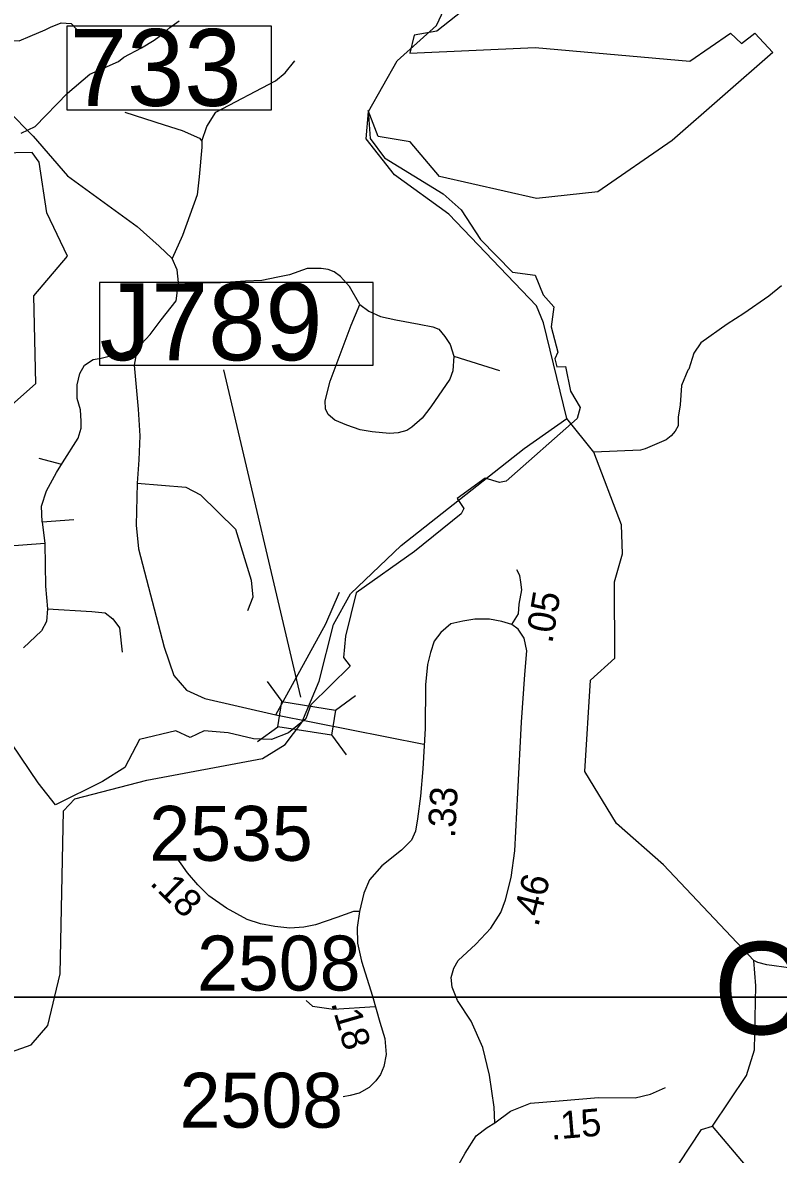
# Model space of a CAD drawing. Extents: x 1248089 to 1457196, y 820910 to 988753.
# Drawn here: x 1362337 to 1365777, y 868122 to 873272 of the extents above; entities that cross this region are included whole.
import ezdxf

# ---------------------------------------------------------------- set-up
doc = ezdxf.new("R2010")
doc.units = 0
for name, color, linetype in [('Exist Boundary Political City Limit New', 7, 'Continuous'), ('Exist Hydrographic Creek Single Shore', 7, 'Continuous'), ('Exist Hydrographic Misc Water Feature', 7, 'Continuous'), ('Exist Hydrographic River Shore Label', 7, 'Continuous'), ('Exist Road Non-System Structure Non-Sys Other Number Label', 7, 'Continuous'), ('Exist Road Non-System Type 51', 7, 'Continuous'), ('Exist Road Secondary Structure Standard Bridge Number Label', 7, 'Continuous'), ('Exist Road Secondary Type 51 Attributed', 7, 'Continuous'), ('Map Preparation Boundary City Limit Buffer Line', 7, 'Continuous'), ('Map Preparation Inset Cut Line', 7, 'Continuous'), ('Prop GRAU CAT1 Cell', 7, 'Continuous'), ('Prop Lane Lines', 7, 'Continuous')]:
    doc.layers.add(name, color=color, linetype=linetype)

msp = doc.modelspace()

# ---------------------------------------------------------------- linework, layer by layer
at = {"layer": 'Exist Boundary Political City Limit New'}
for points in [[(1364337.9, 873324), (1364222.6, 873233), (1364119.5, 873214.8)], [(1364119.5, 873214.8), (1364099.9, 873133.6), (1364670.1, 873157.9), (1365374.6, 873096.2), (1365558.9, 873223.7), (1365608.7, 873176.6), (1365670, 873224.1), (1365752.1, 873136.4), (1365293.3, 872735.2), (1364955.2, 872502.3), (1364676.2, 872472), (1364234.9, 872572.1), (1364101.4, 872730), (1363955.8, 872754.2), (1363910.3, 872872.6), (1363919.4, 872745.1), (1363984.7, 872656), (1364251.6, 872492.1), (1364333.5, 872419.3), (1364421.5, 872285.7), (1364567.1, 872137), (1364669.9, 872122.6), (1364706.6, 872033.8), (1364755.1, 871979.2), (1364743, 871888.1), (1364773.5, 871772.8), (1364759, 871741.9), (1364768, 871705.6), (1364807.9, 871707.4), (1364831.5, 871594.9), (1364875, 871520.6), (1364860.9, 871469.7), (1364538.2, 871185.8), (1364507.4, 871178.5), (1364442.1, 871198.5), (1364315.2, 871105.9), (1364346, 871060.6), (1364333.3, 871037), (1364121.3, 870864.5), (1363854.8, 870677.3), (1363806.3, 870480), (1363797.8, 870382.6), (1363827.5, 870343.5), (1363648.6, 870167.4), (1363626.5, 870104.5), (1363547.5, 870040.1), (1363470.3, 870010.2), (1363388.4, 870013.3), (1363273.2, 870040.6), (1363164, 870049.7), (1363100.3, 870019.3), (1363034.7, 870049.8), (1362869.8, 870010.2), (1362803, 869882.8), (1362699.9, 869819), (1362486.4, 869712.8), (1362408.1, 869812.1), (1362126.2, 870227.5)], [(1362187.8, 871444.1), (1362397.1, 871629.3), (1362387.9, 872028.6), (1362541.7, 872209.7), (1362448, 872405.9), (1362412.9, 872637.4), (1362380.7, 872681.3), (1362083, 872675)]]:
    msp.add_lwpolyline(points, dxfattribs=at)
at = {"layer": 'Exist Hydrographic Creek Single Shore'}
for points in [[(1364814.5, 871470.7), (1364707.4, 871906.2), (1364675.4, 871982.4), (1364276.4, 872400.8), (1364030.3, 872579.8), (1363900.3, 872743.2), (1363911.4, 872867.8), (1364041.4, 873098.1), (1364220.4, 873258.8), (1364290.4, 873408.3), (1364392.4, 873514.6), (1364397.4, 873714.7), (1364323.4, 873765.5), (1364011.9, 873693.6), (1363939.4, 873740.4), (1363848.5, 873931.9), (1363714.2, 874056.3), (1363663.4, 874193.1), (1363646.5, 874280.3)], [(1362106.4, 868524.7), (1362375.4, 868621), (1362452.4, 868708.1), (1362507.4, 868943.4), (1362523.4, 869685), (1362574.4, 869739.8), (1362902.4, 869825.1), (1363429.4, 869922.8), (1363531.5, 869986.5), (1363608.5, 870086.6), (1363687.4, 870275.5), (1363751.4, 870533.5), (1363829.4, 870673.1), (1364059.4, 870891.8), (1364619.5, 871333.6)]]:
    msp.add_lwpolyline(points, dxfattribs=at)
at = {"layer": 'Exist Hydrographic Misc Water Feature'}
for p in [(1364619.5, 871333.6), (1364936.5, 871317.3)]:
    msp.add_line(p, (1364814.5, 871470.7), dxfattribs=at)
for points in [[(1362329.8, 872769.1), (1362394.5, 872799.6), (1362541.8, 872950.3), (1362643.7, 873037.9), (1362773, 873095), (1362797.4, 873114.4), (1362878.4, 873156.5), (1362935.2, 873191.3), (1362975.8, 873220.3), (1363006.5, 873249.6), (1363049.1, 873280.7)], [(1365790.4, 872074), (1365733.4, 872027.3), (1365619.6, 871948), (1365544.6, 871899.7), (1365424.7, 871814.4), (1365391.6, 871767.1), (1365370.1, 871695.6), (1365364.5, 871689.9), (1365336.4, 871620.4), (1365330.4, 871532.5), (1365321.2, 871476.7), (1365320.4, 871436.8), (1365307.8, 871413.1), (1365289.3, 871391.4), (1365266.9, 871374), (1365170, 871332.2), (1365149.9, 871326.7), (1364936.5, 871317.3)], [(1365477.5, 868250.1), (1365632.4, 868480.1), (1365668.5, 868597.5), (1365674.5, 868889.5), (1365665.7, 869004.6), (1365253.5, 869439.7), (1365040.4, 869627.8), (1364895.5, 869863.7), (1364921.4, 870280.2), (1365032.4, 870379.8), (1365031.4, 870727.7), (1365067.4, 870855.1), (1365062.5, 870986.5), (1364936.5, 871317.3)], [(1365835.4, 868969.4), (1365723.8, 868984.1), (1365684, 868994.9), (1365665.7, 869004.6)], [(1365323.5, 868079.2), (1365426.4, 868234.7), (1365477.5, 868250.1)], [(1365901.8, 867748.7), (1365477.5, 868250.1)]]:
    msp.add_lwpolyline(points, dxfattribs=at)
at = {"layer": 'Exist Road Non-System Structure Non-Sys Other Number Label'}
msp.add_line((1363604.1, 870202.2), (1363252.4, 871692.6), dxfattribs=at)
at = {"layer": 'Exist Road Non-System Type 51'}
for p, q in [((1364299.9, 871754.1), (1364508.3, 871688.6)), ((1362515.7, 871260.5), (1362412.1, 871287.9)), ((1362425.9, 871000.3), (1362570.4, 871010.1)), ((1362425.9, 871000.3), (1362437.7, 870901.8)), ((1362437.7, 870901.8), (1362256.9, 870888.1)), ((1363490.1, 870121.3), (1364162.5, 869988.3))]:
    msp.add_line(p, q, dxfattribs=at)
for points in [[(1361838.6, 873032.6), (1361865.7, 873055.5), (1361920, 873082.7), (1362116.2, 873172.5), (1362170.4, 873197.5), (1362208, 873197.5), (1362251.8, 873191.3), (1362320.7, 873189.2), (1362370.8, 873210.1), (1362439.7, 873239.3), (1362464.7, 873251.9), (1362512.7, 873270.6), (1362558.6, 873268.6), (1362585.8, 873239.3), (1362592, 873224.7)], [(1363152.8, 872732.9), (1363175.6, 872799.7), (1363215.8, 872863.8), (1363488.2, 873006.5), (1363532.1, 873043.1), (1363576, 873098)], [(1361901.2, 872880.1), (1362045.2, 872928.1), (1362074.4, 872932.3), (1362139.1, 872928.1), (1362178.8, 872924), (1362220.5, 872907.2), (1362268.5, 872873.8), (1362385.4, 872754.8), (1362541.9, 872575.2), (1362858.5, 872344.4), (1362958.7, 872254.6), (1363017.2, 872198.2)], [(1362802.2, 872864.5), (1362981.7, 872806), (1363063.1, 872780.9), (1363142.4, 872745.4), (1363152.8, 872732.9), (1363152.8, 872705.7), (1363140.3, 872570), (1363131.9, 872488.5), (1363065.2, 872302.7), (1363017.2, 872198.2)], [(1363046.7, 872089.1), (1363040.1, 872146.6), (1363017.2, 872198.2)], [(1363872.1, 871989), (1363824.3, 872071), (1363783.4, 872117), (1363754.4, 872137.5), (1363727.1, 872147.8), (1363696.4, 872152.9), (1363665.7, 872152.9), (1363631.6, 872152.9), (1363551.4, 872123.9), (1363498.6, 872113.6), (1363425.2, 872098.3), (1363351.9, 872094.9), (1363237.6, 872088), (1363102.9, 872086.3), (1363046.7, 872089.1)], [(1362858.8, 871788.4), (1362917.3, 871853.1), (1362967.3, 871919.9), (1363036.2, 872005.6), (1363046.7, 872089.1)], [(1363737.3, 871640.8), (1363832.9, 871895.2), (1363872.1, 871989)], [(1363872.1, 871989), (1363913, 871958.3), (1363965.9, 871934.4), (1364035.8, 871919.1), (1364141.6, 871900.3), (1364204.7, 871888.3), (1364232, 871876.4), (1364259.3, 871844), (1364283.1, 871806.4), (1364299.9, 871754.1)], [(1362425.9, 871000.3), (1362422.6, 871072), (1362445.6, 871140.9), (1362491.5, 871224.5), (1362518.6, 871268.3), (1362589.6, 871381.1), (1362604.2, 871427), (1362604.2, 871458.4), (1362600, 871510.6), (1362585.4, 871560.7), (1362585.4, 871623.4), (1362597.9, 871675.6), (1362618.8, 871713.2), (1362658.5, 871738.2), (1362693.9, 871744.5), (1362804.6, 871771.7), (1362858.8, 871788.4)], [(1362858.8, 871788.4), (1362844.2, 871713.2), (1362863, 871512.7), (1362870.9, 871391.6), (1362865.8, 871282.4), (1362859, 871176.6)], [(1364299.9, 871754.1), (1364295.1, 871686.9), (1364281.4, 871649.4), (1364194.4, 871523.1), (1364155.2, 871471.9), (1364109.2, 871430.9), (1364085.3, 871415.5), (1364046.1, 871405.3), (1364006.8, 871401.9), (1363928.4, 871410.4), (1363873.8, 871418.9), (1363812.4, 871439.4), (1363757.8, 871463.3), (1363727.1, 871488.9), (1363715.2, 871514.5), (1363713.5, 871550.4), (1363737.3, 871640.8)], [(1362859, 871176.6), (1362853.8, 870985.4), (1362864.1, 870877.9), (1362981.9, 870430.3), (1363024.9, 870301.2), (1363083.6, 870234.7), (1363165.7, 870195.6), (1363490.1, 870121.3)], [(1362859, 871176.6), (1363079.7, 871157.9), (1363146.1, 871122.7), (1363306.4, 870966.3), (1363376.8, 870735.4), (1363384.6, 870657.2), (1363361.1, 870594.6)], [(1362437.7, 870901.8), (1362441.1, 870707.2), (1362449.6, 870604.8)], [(1363490.1, 870121.3), (1363716.9, 870535.9), (1363779.4, 870680.7)], [(1362449.6, 870604.8), (1362446.2, 870546.7), (1362422.3, 870504.1), (1362340.6, 870426.4)], [(1362449.6, 870604.8), (1362652.6, 870592.8), (1362712.3, 870586), (1362748.1, 870558.7), (1362777.8, 870517.5), (1362790.1, 870406.7)], [(1363627.6, 868821.7), (1363656.9, 868796.3), (1363752.7, 868782.6), (1363942.3, 868794.3)]]:
    msp.add_lwpolyline(points, dxfattribs=at)
at = {"layer": 'Exist Road Secondary Structure Standard Bridge Number Label'}
for p, q in [((1363449.7, 870273.7), (1363516.2, 870182.1)), ((1363760.9, 870142.7), (1363852.5, 870209.2)), ((1363406.5, 870001.2), (1363498.1, 870067.7)), ((1363743.2, 870030.9), (1363809.7, 869939.3))]:
    msp.add_line(p, q, dxfattribs=at)
for points in [[(1362539.5, 873257.2), (1363468.5, 873257.2), (1363468.5, 872873.1), (1362539.5, 872873.1)], [(1363932.1, 872089.2), (1362686.8, 872089.2), (1362686.8, 871713.7), (1363932.1, 871713.7)], [(1363516.2, 870182.1), (1363761, 870143.2), (1363742.9, 870028.9), (1363498.1, 870067.7)]]:
    msp.add_lwpolyline(points, close=True, dxfattribs=at)
at = {"layer": 'Exist Road Secondary Type 51 Attributed'}
for points in [[(1364563.2, 870532.4), (1364593.5, 870582.3), (1364597.8, 870625.7), (1364608.7, 870690.7), (1364604.3, 870725.4), (1364600, 870755.8), (1364587, 870781.8)], [(1364563.2, 870532.4), (1364518.1, 870546.2), (1364461.8, 870557), (1364394.6, 870557), (1364340.4, 870548.4), (1364286.3, 870535.4), (1364240.8, 870496.3), (1364210.4, 870457.3), (1364193.1, 870405.3), (1364180.1, 870351.1), (1364171.5, 870257.8), (1364169.3, 870060.5), (1364158.5, 869876.2), (1364147.7, 869751.3), (1364134.7, 869649.4), (1364126, 869593), (1364106.5, 869551.8), (1364061, 869506.3), (1363972.2, 869434.7), (1363915.8, 869371.8), (1363890.3, 869309.9), (1363870.8, 869227.5)], [(1364486.4, 868265.4), (1364482.6, 868337.3), (1364461.4, 868482), (1364432.2, 868608.9), (1364378, 868728.1), (1364316.4, 868821.5), (1364292.6, 868882.2), (1364287.2, 868926.7), (1364299.1, 868969), (1364319.7, 869003.7), (1364399.8, 869078.5), (1364468.1, 869151.1), (1364513.5, 869222.1), (1364535.1, 869280.6), (1364560.1, 869382.5), (1364577.4, 869502.9), (1364591.4, 869766.8), (1364607.5, 870088.8), (1364622.7, 870305.6), (1364631.4, 870412.6), (1364620.5, 870471.1), (1364592.4, 870511.8), (1364563.2, 870532.4)], [(1363870.8, 869227.5), (1363842.9, 869227.5), (1363767.1, 869199.3), (1363669.6, 869166.8), (1363617.6, 869155.9), (1363552.6, 869151.6), (1363485.4, 869158.1), (1363420.4, 869171.1), (1363359.8, 869190.6), (1363264.4, 869242.7), (1363184.3, 869299), (1363134.4, 869348.9), (1363086.8, 869403.1), (1363058.6, 869444.3), (1363037, 869472.5)], [(1363870.8, 869227.5), (1363859.6, 869154.7), (1363861.8, 869083.2), (1363879.1, 869000.8), (1363929, 868842.5), (1363963.6, 868723.2), (1363985.3, 868649.5), (1363991.8, 868575.8), (1363981, 868521.6), (1363965.8, 868484.7), (1363944.1, 868456.5), (1363913.8, 868426.2), (1363868.3, 868400.2), (1363827.2, 868389.3), (1363796, 868383.5)], [(1364486.4, 868265.4), (1364558.1, 868318.3), (1364649.1, 868355.2), (1364779.1, 868366), (1364958.9, 868381.2), (1365125.7, 868379), (1365195.1, 868396.4), (1365263.1, 868425.4)], [(1364211.2, 867878.8), (1364350.8, 868127.4), (1364401.1, 868206.2), (1364451.4, 868243.5), (1364486.4, 868265.4)]]:
    msp.add_lwpolyline(points, dxfattribs=at)
at = {"layer": 'Map Preparation Boundary City Limit Buffer Line'}
for points in [[(1364337.9, 873324), (1364222.6, 873233), (1364119.5, 873214.8)], [(1364119.5, 873214.8), (1364099.9, 873133.6), (1364670.1, 873157.9), (1365374.6, 873096.2), (1365558.9, 873223.7), (1365608.7, 873176.6), (1365670, 873224.1), (1365752.1, 873136.4), (1365293.3, 872735.2), (1364955.2, 872502.3), (1364676.2, 872472), (1364234.9, 872572.1), (1364101.4, 872730), (1363955.8, 872754.2), (1363910.3, 872872.6), (1363919.4, 872745.1), (1363984.7, 872656), (1364251.6, 872492.1), (1364333.5, 872419.3), (1364421.5, 872285.7), (1364567.1, 872137), (1364669.9, 872122.6), (1364706.6, 872033.8), (1364755.1, 871979.2), (1364743, 871888.1), (1364773.5, 871772.8), (1364759, 871741.9), (1364768, 871705.6), (1364807.9, 871707.4), (1364831.5, 871594.9), (1364875, 871520.6), (1364860.9, 871469.7), (1364538.2, 871185.8), (1364507.4, 871178.5), (1364442.1, 871198.5), (1364315.2, 871105.9), (1364346, 871060.6), (1364333.3, 871037), (1364121.3, 870864.5), (1363854.8, 870677.3), (1363806.3, 870480), (1363797.8, 870382.6), (1363827.5, 870343.5), (1363648.6, 870167.4), (1363626.5, 870104.5), (1363547.5, 870040.1), (1363470.3, 870010.2), (1363388.4, 870013.3), (1363273.2, 870040.6), (1363164, 870049.7), (1363100.3, 870019.3), (1363034.7, 870049.8), (1362869.8, 870010.2), (1362803, 869882.8), (1362699.9, 869819), (1362486.4, 869712.8), (1362408.1, 869812.1), (1362126.2, 870227.5)], [(1362187.8, 871444.1), (1362397.1, 871629.3), (1362387.9, 872028.6), (1362541.7, 872209.7), (1362448, 872405.9), (1362412.9, 872637.4), (1362380.7, 872681.3), (1362083, 872675)]]:
    msp.add_lwpolyline(points, dxfattribs=at)
at = {"layer": 'Map Preparation Inset Cut Line'}
for points in [[(1313026.2, 913085.2), (1388709.5, 913085.2), (1388709.5, 884379.9), (1373500.6, 884376.6), (1373500.6, 868836.7), (1313026.2, 868836.7)], [(1313026.2, 824588.2), (1313026.2, 868836.7), (1388709.5, 868836.7), (1388709.5, 835631.5), (1373500.6, 835631.5), (1373500.6, 824588.2)]]:
    msp.add_lwpolyline(points, close=True, dxfattribs=at)

# ---------------------------------------------------------------- texts
at = {"layer": 'Exist Hydrographic River Shore Label'}
msp.add_text('Oakwoods', height=420, dxfattribs=at).set_placement((1365483.1, 868668.3))
at = {"layer": 'Exist Road Non-System Structure Non-Sys Other Number Label'}
msp.add_text('J789', height=350, dxfattribs=at).set_placement((1362687.3, 871735.4))
at = {"layer": 'Exist Road Secondary Structure Standard Bridge Number Label'}
msp.add_text('733', height=350, dxfattribs=at).set_placement((1362552.1, 872892.8))
at = {"layer": 'Prop GRAU CAT1 Cell'}
for s, rotation, p in [('.05', 80.5451, (1364747.7, 870443.5)), ('.33', 86.6362, (1364304.7, 869559.5)), ('.18', 315.6026, (1362911.9, 869353.2)), ('.46', 76.2615, (1364683.4, 869153.7)), ('.18', 286.2083, (1363739.7, 868810.1)), ('.15', 4.8247, (1364743.6, 868188.2))]:
    msp.add_text(s, height=125, rotation=rotation, dxfattribs=at).set_placement(p)
at = {"layer": 'Prop Lane Lines'}
for s, p in [('2535', (1362913.6, 869457.6)), ('2508', (1363131.3, 868867.3)), ('2508', (1363051.7, 868243.1))]:
    msp.add_text(s, height=250, dxfattribs=at).set_placement(p)

doc.saveas('drawing.dxf')
